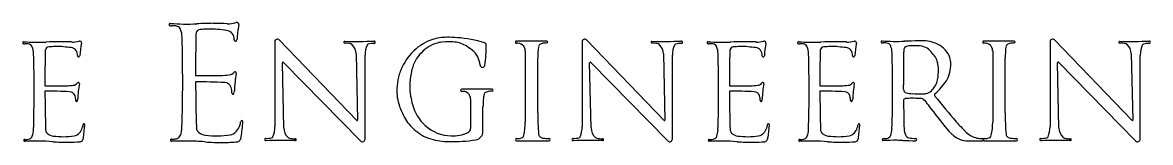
# Model space of a CAD drawing. Extents: x 0 to 34, y 0 to 22.
# Drawn here: x 27.714 to 29.85, y 2.584 to 2.812 of the extents above; entities that cross this region are included whole.
import ezdxf

# ---------------------------------------------------------------- set-up
doc = ezdxf.new("R2010")
doc.units = 0
doc.layers.add('SH_Text', color=7, linetype='Continuous')

msp = doc.modelspace()

# ---------------------------------------------------------------- linework, layer by layer
at = {"layer": 'SH_Text'}
for p, q in [((28.3474, 2.6257), (28.2003, 2.7786)), ((28.9293, 2.6257), (28.7823, 2.7786)), ((29.8153, 2.6257), (29.6683, 2.7786)), ((28.1919, 2.7752), (28.1919, 2.6139)), ((28.7069, 2.7765), (28.6494, 2.7765)), ((28.6661, 2.758), (28.6661, 2.6227)), ((28.7738, 2.7752), (28.7738, 2.6139)), ((29.5921, 2.7765), (29.5346, 2.7765)), ((29.5514, 2.758), (29.5514, 2.6227)), ((29.6599, 2.7752), (29.6599, 2.6139)), ((28.2088, 2.6116), (28.2062, 2.7349)), ((28.2085, 2.7359), (28.3539, 2.5868)), ((28.3459, 2.7522), (28.3486, 2.6262)), ((28.3628, 2.5904), (28.3628, 2.7499)), ((28.6898, 2.6404), (28.6898, 2.7439)), ((28.7908, 2.6116), (28.7881, 2.7349)), ((28.7905, 2.7359), (28.9359, 2.5868)), ((28.9278, 2.7522), (28.9305, 2.6262)), ((28.9448, 2.5904), (28.9448, 2.7499)), ((29.575, 2.6404), (29.575, 2.7439)), ((29.6768, 2.6116), (29.6741, 2.7349)), ((29.6765, 2.7359), (29.8219, 2.5868)), ((29.8138, 2.7522), (29.8166, 2.6262)), ((29.8308, 2.5904), (29.8308, 2.7499)), ((29.3824, 2.6854), (29.3823, 2.6932)), ((28.6033, 2.685), (28.5458, 2.685)), ((28.5625, 2.6665), (28.5625, 2.6103)), ((28.5861, 2.6049), (28.5861, 2.6524)), ((29.3825, 2.6633), (29.3825, 2.6633)), ((28.6498, 2.5871), (28.7111, 2.5871)), ((29.3441, 2.5878), (29.3441, 2.5878)), ((29.535, 2.5871), (29.5963, 2.5871))]:
    msp.add_line(p, q, dxfattribs=at)
for centre, radius, start, end in [((27.9937, 2.8079), 0.0022, 85.6429, 267.986), ((27.9973, 2.9087), 0.1031, 267.986, 269.6056), ((28.0259, 3.2302), 0.4213, 265.6429, 272.4818), ((27.9955, 2.65), 0.1557, 87.8585, 89.6056), ((28.0005, 2.7846), 0.021, 70.7604, 87.8585), ((28.0042, 2.7951), 0.00984, 19.7623, 70.7604), ((27.9688, 2.7824), 0.0475, 1.7776, 19.7623), ((28.0512, 2.7898), 0.0087, 94.329, 166.7992), ((28.0871, 1.8183), 0.992, 90.6415, 92.4818), ((28.0762, 2.4586), 0.3409, 91.9186, 94.329), ((28.0699, 2.6463), 0.1531, 84.8974, 91.9186), ((28.0802, 2.4307), 0.3795, 86.7596, 90.6415), ((28.041, 2.3226), 0.478, 82.8496, 84.8974), ((28.1043, 2.8564), 0.0469, 266.7596, 287.419), ((28.1196, 2.8078), 0.00404, 350.1932, 107.419), ((28.4112, 2.7574), 0.292, 170.1932, 175.8069), ((25.1617, 2.7007), 2.8557, 358.2224, 1.6678), ((31.719, 2.717), 3.6772, 178.862, 180.092), ((28.0512, 2.7898), 0.0087, 166.7992, 178.862), ((28.0985, 2.7807), 0.0163, 354.4676, 82.8496), ((28.1174, 2.7789), 0.00265, 174.4676, 355.814), ((28.1968, 2.7752), 0.00491, 43.8796, 180), ((28.5165, 2.6967), 0.0867, 107.613, 135.2994), ((28.5179, 2.6921), 0.0916, 90.0889, 107.613), ((28.5182, 2.5297), 0.254, 85.6243, 90.0889), ((28.519, 2.5405), 0.2432, 73.3259, 85.6243), ((28.7788, 2.7752), 0.00491, 43.8796, 180), ((29.3418, 2.775), 0.00186, 85.6429, 267.986), ((29.3689, 3.1316), 0.3557, 265.6429, 272.4818), ((29.4206, 1.9394), 0.8375, 90.6415, 92.4818), ((29.4148, 2.4565), 0.3204, 88.9596, 90.6415), ((29.4195, 2.7143), 0.0626, 59.0124, 88.9596), ((29.6648, 2.7752), 0.00491, 43.8796, 180), ((27.716, 2.7734), 0.00186, 85.6429, 267.986), ((27.719, 2.8585), 0.087, 267.986, 269.6056), ((27.7432, 3.13), 0.3557, 265.6429, 272.4818), ((27.7175, 2.64), 0.1315, 87.8585, 89.6056), ((27.7217, 2.7537), 0.0177, 70.7604, 87.8585), ((27.7248, 2.7626), 0.00831, 19.7623, 70.7604), ((27.6949, 2.7518), 0.0401, 1.7776, 19.7623), ((30.8613, 2.6966), 3.1048, 178.862, 180.092), ((27.7645, 2.7581), 0.00734, 166.7992, 178.862), ((27.7645, 2.7581), 0.00734, 94.329, 166.7992), ((27.7948, 1.9378), 0.8375, 90.6415, 92.4818), ((27.7857, 2.4784), 0.2878, 91.9186, 94.329), ((27.7804, 2.6369), 0.1293, 84.8974, 91.9186), ((27.789, 2.4549), 0.3204, 86.7596, 90.6415), ((27.756, 2.3636), 0.4036, 82.8496, 84.8974), ((27.8045, 2.7504), 0.0138, 354.4676, 82.8496), ((27.8094, 2.8143), 0.0396, 266.7596, 287.419), ((27.8223, 2.7733), 0.00341, 350.1932, 107.419), ((28.0685, 2.7307), 0.2465, 170.1932, 175.8069), ((28.3241, 2.7745), 0.00167, 88.0144, 271.2216), ((28.3476, 3.4535), 0.6777, 268.0144, 272.7235), ((28.325, 2.7294), 0.0434, 76.384, 91.2216), ((28.334, 2.7664), 0.00546, 47.2331, 76.384), ((28.3203, 2.7516), 0.0256, 1.2424, 47.2331), ((28.4133, 2.7499), 0.0505, 157.8419, 180), ((28.3697, 2.7676), 0.00337, 102.9109, 157.8419), ((28.3792, 2.7262), 0.0458, 89.1136, 102.9109), ((28.3799, 2.7743), 0.00225, 269.1136, 92.7235), ((28.5372, 2.6762), 0.1159, 135.2994, 157.2066), ((28.5207, 2.7048), 0.0714, 116.7026, 147.5385), ((28.5151, 2.716), 0.0589, 93.5922, 116.7026), ((28.5222, 2.6029), 0.1722, 87.6816, 93.5922), ((28.5271, 2.7241), 0.0509, 59.809, 87.6816), ((28.4938, 2.6669), 0.1171, 52.0865, 59.809), ((28.5421, 2.7289), 0.0384, 2.9119, 52.0865), ((28.5874, 2.7687), 0.00494, 1.0594, 73.3259), ((28.3896, 2.765), 0.2027, 350.1479, 1.0594), ((28.6494, 2.7745), 0.00203, 90, 277.32), ((28.6515, 2.758), 0.0146, 0, 97.32), ((28.8487, 2.7439), 0.1589, 172.0456, 180), ((28.6971, 2.7651), 0.00585, 114.8736, 172.0456), ((28.7048, 2.7485), 0.0242, 95.8947, 114.8736), ((28.7202, 2.5995), 0.174, 94.3316, 95.8947), ((28.7069, 2.7747), 0.00179, 274.3316, 90), ((28.906, 2.7745), 0.00167, 88.0144, 271.2216), ((28.907, 2.7294), 0.0434, 76.384, 91.2216), ((28.9295, 3.4535), 0.6777, 268.0144, 272.7235), ((28.9159, 2.7664), 0.00546, 47.2331, 76.384), ((28.9023, 2.7516), 0.0256, 1.2424, 47.2331), ((28.9953, 2.7499), 0.0505, 157.8419, 180), ((28.9516, 2.7676), 0.00337, 102.9109, 157.8419), ((28.9611, 2.7262), 0.0458, 89.1136, 102.9109), ((28.9619, 2.7743), 0.00225, 269.1136, 92.7235), ((29.0123, 2.7734), 0.00186, 85.6429, 267.986), ((29.0153, 2.8585), 0.087, 267.986, 269.6056), ((29.0394, 3.13), 0.3557, 265.6429, 272.4818), ((29.0138, 2.64), 0.1315, 87.8585, 89.6056), ((29.018, 2.7537), 0.0177, 70.7604, 87.8585), ((29.0211, 2.7626), 0.00831, 19.7623, 70.7604), ((28.9912, 2.7518), 0.0401, 1.7776, 19.7623), ((32.1576, 2.6966), 3.1048, 178.862, 180.092), ((29.0608, 2.7581), 0.00734, 166.7992, 178.862), ((29.0608, 2.7581), 0.00734, 94.329, 166.7992), ((29.0911, 1.9378), 0.8375, 90.6415, 92.4818), ((29.0819, 2.4784), 0.2878, 91.9186, 94.329), ((29.0766, 2.6369), 0.1293, 84.8974, 91.9186), ((29.0853, 2.4549), 0.3204, 86.7596, 90.6415), ((29.0522, 2.3636), 0.4036, 82.8496, 84.8974), ((29.1008, 2.7504), 0.0138, 354.4676, 82.8496), ((29.1057, 2.8143), 0.0396, 266.7596, 287.419), ((29.1185, 2.7733), 0.00341, 350.1932, 107.419), ((29.3648, 2.7307), 0.2465, 170.1932, 175.8069), ((29.1836, 2.7734), 0.00186, 85.6429, 267.986), ((29.1866, 2.8585), 0.087, 267.986, 269.6056), ((29.2108, 3.13), 0.3557, 265.6429, 272.4818), ((29.1851, 2.64), 0.1315, 87.8585, 89.6056), ((29.1893, 2.7537), 0.0177, 70.7604, 87.8585), ((29.1924, 2.7626), 0.00831, 19.7623, 70.7604), ((29.1625, 2.7518), 0.0401, 1.7776, 19.7623), ((32.3289, 2.6966), 3.1048, 178.862, 180.092), ((29.2321, 2.7581), 0.00734, 166.7992, 178.862), ((29.2321, 2.7581), 0.00734, 94.329, 166.7992), ((29.2624, 1.9378), 0.8375, 90.6415, 92.4818), ((29.2533, 2.4784), 0.2878, 91.9186, 94.329), ((29.248, 2.6369), 0.1293, 84.8974, 91.9186), ((29.2566, 2.4549), 0.3204, 86.7596, 90.6415), ((29.2236, 2.3636), 0.4036, 82.8496, 84.8974), ((29.2721, 2.7504), 0.0138, 354.4676, 82.8496), ((29.277, 2.8143), 0.0396, 266.7596, 287.419), ((29.2899, 2.7733), 0.00341, 350.1932, 107.419), ((29.5361, 2.7307), 0.2465, 170.1932, 175.8069), ((29.3448, 2.8601), 0.087, 267.986, 269.6056), ((29.3433, 2.6416), 0.1315, 87.8585, 89.6056), ((29.3475, 2.7553), 0.0177, 70.7604, 87.8585), ((29.3506, 2.7642), 0.00831, 19.7623, 70.7604), ((29.3207, 2.7534), 0.0401, 1.7776, 19.7623), ((32.4871, 2.6982), 3.1048, 178.862, 180.092), ((29.3903, 2.7597), 0.00734, 166.7992, 178.862), ((29.3903, 2.7597), 0.00734, 94.329, 166.7992), ((29.4115, 2.48), 0.2878, 91.9186, 94.329), ((29.4061, 2.6385), 0.1293, 87.9458, 91.9186), ((29.4096, 2.7341), 0.0337, 41.4498, 87.9458), ((29.366, 2.6956), 0.0917, 33.1566, 41.4498), ((29.43, 2.7318), 0.0422, 36.4904, 59.0124), ((29.4309, 2.7325), 0.0411, 18.3247, 36.4904), ((29.5346, 2.7745), 0.00203, 90, 277.32), ((29.5367, 2.758), 0.0146, 0, 97.32), ((29.7339, 2.7439), 0.1589, 172.0456, 180), ((29.5823, 2.7651), 0.00585, 114.8736, 172.0456), ((29.59, 2.7485), 0.0242, 95.8947, 114.8736), ((29.6054, 2.5995), 0.174, 94.3316, 95.8947), ((29.5921, 2.7747), 0.00179, 274.3316, 90), ((29.792, 2.7745), 0.00167, 88.0144, 271.2216), ((29.8156, 3.4535), 0.6777, 268.0144, 272.7235), ((29.793, 2.7294), 0.0434, 76.384, 91.2216), ((29.8019, 2.7664), 0.00546, 47.2331, 76.384), ((29.7883, 2.7516), 0.0256, 1.2424, 47.2331), ((29.8813, 2.7499), 0.0505, 157.8419, 180), ((29.8376, 2.7676), 0.00337, 102.9109, 157.8419), ((29.8471, 2.7262), 0.0458, 89.1136, 102.9109), ((29.8479, 2.7743), 0.00225, 269.1136, 92.7235), ((25.3249, 2.6829), 2.4112, 358.2224, 1.6678), ((27.8204, 2.7489), 0.00224, 174.4676, 355.814), ((28.2076, 2.7349), 0.00138, 44.2691, 181.2424), ((28.5207, 2.7048), 0.0714, 147.5385, 165.5071), ((28.7895, 2.7349), 0.00138, 44.2691, 181.2424), ((26.6211, 2.6829), 2.4112, 358.2224, 1.6678), ((29.1167, 2.7489), 0.00224, 174.4676, 355.814), ((26.7925, 2.6829), 2.4112, 358.2224, 1.6678), ((29.288, 2.7489), 0.00224, 174.4676, 355.814), ((26.9506, 2.6845), 2.4112, 358.2224, 1.6678), ((29.4169, 2.7288), 0.031, 12.4025, 33.1566), ((29.3866, 2.7222), 0.062, 0.6715, 12.4025), ((29.431, 2.7325), 0.041, 0.8515, 18.3247), ((29.6755, 2.7349), 0.00138, 44.2691, 181.2424), ((28.1035, 2.7265), 0.0144, 276.9085, 321.2725), ((28.1166, 2.716), 0.00242, 349.4309, 141.2725), ((28.3378, 2.6747), 0.2226, 169.4309, 178.1882), ((28.4931, 2.6936), 0.0685, 158.442, 167.8164), ((28.5372, 2.6762), 0.1159, 157.2066, 158.442), ((28.5895, 2.6884), 0.1422, 167.8795, 178.2857), ((28.5563, 2.6956), 0.1082, 165.5071, 167.8795), ((28.5849, 2.7311), 0.00447, 182.9119, 350.1479), ((29.3231, 2.7214), 0.1255, 355.1956, 0.6715), ((29.4186, 2.7292), 0.0531, 328.0114, 346.8148), ((29.4061, 2.7321), 0.0659, 346.8148, 0.8515), ((27.674, 54.1033), 51.4117, 270.092, 270.13632), ((27.796, 2.8089), 0.1172, 270.1363, 276.9085), ((27.8087, 2.7046), 0.0122, 276.9085, 321.2725), ((27.8198, 2.6958), 0.00204, 349.4309, 141.2725), ((28.0065, 2.6609), 0.188, 169.4309, 178.1882), ((27.944, 63.6015), 60.8905, 270.092005, 270.136322), ((31.719, 2.717), 3.6772, 180.2792, 181.6334), ((28.0462, 1.6784), 1.0206, 87.1452, 90.2477), ((28.0885, 2.85), 0.1388, 270.1363, 276.9085), ((28.0963, 2.6843), 0.0135, 16.8614, 87.1452), ((28.5637, 2.6784), 0.1407, 167.8164, 176.8679), ((28.5453, 2.6897), 0.0979, 178.2857, 190.5998), ((28.9703, 54.1033), 51.4117, 270.092, 270.13632), ((29.0923, 2.8089), 0.1172, 270.1363, 276.9085), ((29.1049, 2.7046), 0.0122, 276.9085, 321.2725), ((29.116, 2.6957), 0.00204, 349.4309, 141.2725), ((29.3028, 2.6609), 0.188, 169.4309, 178.1882), ((29.1416, 54.1033), 51.4117, 270.092, 270.13632), ((29.2636, 2.8089), 0.1172, 270.1363, 276.9085), ((29.2763, 2.7046), 0.0122, 276.9085, 321.2725), ((29.2874, 2.6957), 0.00204, 349.4309, 141.2725), ((29.4741, 2.6609), 0.188, 169.4309, 178.1882), ((29.4061, 2.712), 0.0417, 327.7207, 344.0376), ((29.3809, 2.7527), 0.0975, 309.1113, 328.0114), ((29.3941, 2.7155), 0.0543, 344.0376, 355.1956), ((30.8613, 2.6966), 3.1048, 180.2792, 181.6334), ((27.7603, 1.8197), 0.8617, 87.1452, 90.2477), ((27.8026, 2.669), 0.0114, 16.8614, 87.1452), ((27.7853, 2.6638), 0.0295, 359.2549, 16.8614), ((28.0758, 2.6781), 0.0349, 359.2549, 16.8614), ((28.1127, 2.6776), 0.00189, 179.2549, 340.6106), ((28.0996, 2.6822), 0.0157, 340.6106, 358.1882), ((28.5143, 2.6811), 0.0913, 176.8679, 187.4835), ((28.6799, 2.7149), 0.2349, 190.5998, 194.5022), ((28.5458, 2.683), 0.00203, 90, 277.32), ((28.5479, 2.6665), 0.0146, 0, 97.32), ((28.7451, 2.6524), 0.1589, 172.0456, 180), ((28.5935, 2.6736), 0.00585, 114.8736, 172.0456), ((28.6012, 2.657), 0.0242, 95.8947, 114.8736), ((28.6165, 2.508), 0.174, 94.3316, 95.8947), ((28.6033, 2.6832), 0.00179, 274.3316, 90), ((29.0566, 1.8197), 0.8617, 87.1452, 90.2477), ((32.1576, 2.6966), 3.1048, 180.2792, 181.6334), ((29.0989, 2.669), 0.0114, 16.8614, 87.1452), ((29.0816, 2.6638), 0.0295, 359.2549, 16.8614), ((32.3289, 2.6966), 3.1048, 180.2792, 181.6334), ((29.2279, 1.8197), 0.8617, 87.1452, 90.2477), ((29.2702, 2.669), 0.0114, 16.8614, 87.1452), ((29.2529, 2.6638), 0.0295, 359.2549, 16.8614), ((29.3899, 2.6854), 0.00753, 180.1856, 255.4509), ((29.4004, 2.7259), 0.0494, 255.4509, 268.1519), ((29.4204, 3.3462), 0.6699, 268.1519, 269.8456), ((29.4187, 2.7094), 0.0332, 269.8456, 280.9677), ((29.4211, 2.6968), 0.0204, 280.9677, 313.7308), ((29.4073, 2.7113), 0.0404, 313.7308, 327.7207), ((29.4446, 2.6743), 0.00355, 129.1113, 218.1225), ((30.355, 3.3887), 1.1607, 218.1225, 221.2578), ((27.8164, 2.6634), 0.0016, 179.2549, 340.6106), ((27.8054, 2.6673), 0.0133, 340.6106, 358.1882), ((28.5021, 2.6795), 0.0789, 187.4835, 199.5864), ((28.5696, 2.7035), 0.1505, 199.5864, 208.6065), ((28.5317, 2.6766), 0.0818, 194.5022, 227.8932), ((29.1127, 2.6634), 0.0016, 179.2549, 340.6106), ((29.1017, 2.6672), 0.0133, 340.6106, 358.1882), ((29.284, 2.6634), 0.0016, 179.2549, 340.6106), ((29.273, 2.6672), 0.0133, 340.6106, 358.1882), ((29.3867, 2.6633), 0.00422, 96.1813, 180.644), ((32.4871, 2.6982), 3.1048, 180.6446, 181.6334), ((29.3889, 2.6437), 0.024, 91.4758, 96.1813), ((29.3972, 2.3221), 0.3457, 86.8098, 91.4758), ((29.4159, 2.6591), 0.00814, 36.3661, 86.8098), ((29.9957, 3.0861), 0.7119, 216.3661, 217.5467), ((31.469, 4.2185), 2.5701, 217.5467, 218.7682), ((28.5089, 2.6704), 0.0815, 208.6065, 229.3453), ((29.2147, 2.6404), 0.5249, 180, 184.4616), ((30.0999, 2.6404), 0.5249, 180, 184.4616), ((27.6948, 2.6094), 0.0401, 340.2377, 358.2224), ((27.7678, 2.6084), 0.01, 181.6334, 198.7573), ((27.7973, 2.6223), 0.0318, 320.8407, 340.269), ((27.7984, 2.6219), 0.0307, 340.269, 352.7536), ((27.8305, 2.6178), 0.00171, 355.1286, 172.7536), ((27.2788, 2.6648), 0.5554, 352.6026, 355.1286), ((27.9686, 2.6136), 0.0475, 340.2377, 358.2224), ((28.0551, 2.6125), 0.0119, 181.6334, 198.7573), ((28.0551, 2.6125), 0.0119, 198.7573, 233.0825), ((28.0901, 2.6289), 0.0377, 320.8407, 340.269), ((28.0913, 2.6285), 0.0363, 340.269, 352.7536), ((28.1294, 2.6236), 0.00202, 355.1286, 172.7536), ((27.476, 2.6793), 0.6578, 352.6026, 355.1286), ((28.1414, 2.6139), 0.0505, 337.8419, 0), ((28.2344, 2.6122), 0.0256, 181.2424, 227.2331), ((28.3479, 2.6262), 0.000709, 223.8796, 1.2424), ((28.5307, 2.6958), 0.1149, 229.3453, 237.7571), ((28.5274, 2.6719), 0.0755, 227.8932, 268.7516), ((28.5542, 2.6103), 0.00829, 293.6665, 0), ((28.5486, 2.6227), 0.1175, 347.6428, 360), ((28.7234, 2.6139), 0.0505, 337.8419, 0), ((28.8163, 2.6122), 0.0256, 181.2424, 227.2331), ((28.9298, 2.6262), 0.000709, 223.8796, 1.2424), ((28.9911, 2.6093), 0.0401, 340.2377, 358.2224), ((29.0641, 2.6084), 0.01, 181.6334, 198.7573), ((29.0936, 2.6223), 0.0318, 320.8407, 340.269), ((29.0947, 2.6219), 0.0307, 340.269, 352.7536), ((29.1268, 2.6178), 0.00171, 355.1286, 172.7536), ((28.5751, 2.6648), 0.5554, 352.6026, 355.1286), ((29.1624, 2.6093), 0.0401, 340.2377, 358.2224), ((29.2354, 2.6084), 0.01, 181.6334, 198.7573), ((29.2649, 2.6223), 0.0318, 320.8407, 340.269), ((29.266, 2.6219), 0.0307, 340.269, 352.7536), ((29.2981, 2.6178), 0.00171, 355.1286, 172.7536), ((28.7464, 2.6648), 0.5554, 352.6026, 355.1286), ((29.3206, 2.611), 0.0401, 340.2377, 358.2224), ((29.4149, 2.6106), 0.0313, 181.6334, 205.2525), ((29.5286, 2.6601), 0.0814, 218.7682, 229.3302), ((29.7671, 2.873), 0.3787, 221.2578, 225.3035), ((29.4339, 2.6227), 0.1175, 347.6428, 360), ((29.6094, 2.6139), 0.0505, 337.8419, 0), ((29.7024, 2.6122), 0.0256, 181.2424, 227.2331), ((29.8158, 2.6262), 0.000709, 223.8796, 1.2424), ((27.7183, 2.5879), 0.00177, 90.3944, 271.2943), ((27.7173, 2.7212), 0.1315, 270.3944, 272.1415), ((27.7391, 1.6637), 0.9227, 89.661, 91.2938), ((27.7216, 2.6075), 0.0177, 272.1415, 289.2396), ((27.7247, 2.5986), 0.00831, 289.2396, 340.2377), ((27.7424, 2.2104), 0.376, 85.604, 89.661), ((27.7678, 2.6084), 0.01, 198.7573, 233.0825), ((27.7751, 2.6181), 0.0222, 233.0825, 262.3896), ((27.7999, 2.9584), 0.3742, 265.604, 270.141), ((27.7911, 2.7374), 0.1425, 262.3896, 278.3614), ((27.8002, 2.8127), 0.2285, 270.141, 275.8096), ((27.8094, 2.6124), 0.0162, 278.3614, 320.8407), ((27.8228, 2.5911), 0.00577, 275.8096, 326.4436), ((27.817, 2.595), 0.0127, 326.4436, 352.6026), ((27.9964, 2.5883), 0.00209, 90.3944, 271.2943), ((27.9953, 2.746), 0.1557, 270.3944, 272.1415), ((28.0211, 1.4937), 1.0928, 89.661, 91.2938), ((28.0003, 2.6114), 0.021, 272.1415, 289.2396), ((28.004, 2.6009), 0.00984, 289.2396, 340.2377), ((28.025, 2.1411), 0.4454, 85.604, 89.661), ((28.0638, 2.624), 0.0263, 233.0825, 262.3896), ((28.0931, 3.027), 0.4432, 265.604, 270.141), ((28.0826, 2.7653), 0.1688, 262.3896, 278.3614), ((28.0935, 2.8545), 0.2706, 270.141, 275.8096), ((28.1044, 2.6173), 0.0192, 278.3614, 320.8407), ((28.1202, 2.592), 0.00683, 275.8096, 326.4436), ((28.1133, 2.5966), 0.0151, 326.4436, 352.6026), ((28.1748, 2.5894), 0.00225, 89.1136, 272.7235), ((28.1755, 2.6375), 0.0458, 269.1136, 282.9109), ((28.2071, 1.9102), 0.6777, 88.0144, 92.7235), ((28.185, 2.5961), 0.00337, 282.9109, 337.8419), ((28.2208, 2.5974), 0.00546, 227.2331, 256.384), ((28.2297, 2.6343), 0.0434, 256.384, 271.2216), ((28.2307, 2.5892), 0.00167, 268.0144, 91.2216), ((28.3576, 2.5904), 0.00517, 224.2691, 0), ((28.506, 2.6566), 0.0686, 237.7571, 254.2366), ((28.5238, 2.7198), 0.1343, 254.2366, 269.1033), ((28.5265, 2.8911), 0.3056, 269.1033, 278.6618), ((28.5274, 2.6714), 0.075, 268.7516, 293.6665), ((28.5701, 2.6049), 0.016, 278.6618, 0), ((28.6498, 2.5892), 0.00215, 91.3892, 270), ((28.6474, 2.6854), 0.094, 271.3892, 275.8469), ((28.6563, 2.5991), 0.00731, 275.8469, 347.6428), ((28.6984, 2.6001), 0.00704, 184.4616, 238.9441), ((28.7021, 2.6062), 0.0142, 238.9441, 264.1674), ((28.718, 2.7627), 0.1715, 264.1674, 267.7015), ((28.7111, 2.5892), 0.00214, 270, 87.7015), ((28.7568, 2.5894), 0.00225, 89.1136, 272.7235), ((28.7575, 2.6375), 0.0458, 269.1136, 282.9109), ((28.7891, 1.9102), 0.6777, 88.0144, 92.7235), ((28.767, 2.5961), 0.00337, 282.9109, 337.8419), ((28.8027, 2.5974), 0.00546, 227.2331, 256.384), ((28.8116, 2.6343), 0.0434, 256.384, 271.2216), ((28.8126, 2.5892), 0.00167, 268.0144, 91.2216), ((28.9396, 2.5904), 0.00517, 224.2691, 0), ((29.0145, 2.5879), 0.00177, 90.3944, 271.2943), ((29.0136, 2.7211), 0.1315, 270.3944, 272.1415), ((29.0354, 1.6637), 0.9227, 89.661, 91.2938), ((29.0179, 2.6075), 0.0177, 272.1415, 289.2396), ((29.021, 2.5986), 0.00831, 289.2396, 340.2377), ((29.0386, 2.2104), 0.376, 85.604, 89.661), ((29.0641, 2.6084), 0.01, 198.7573, 233.0825), ((29.0714, 2.6181), 0.0222, 233.0825, 262.3896), ((29.0961, 2.9584), 0.3742, 265.604, 270.141), ((29.0873, 2.7374), 0.1425, 262.3896, 278.3614), ((29.0965, 2.8127), 0.2285, 270.141, 275.8096), ((29.1057, 2.6124), 0.0162, 278.3614, 320.8407), ((29.1191, 2.5911), 0.00577, 275.8096, 326.4436), ((29.1132, 2.5949), 0.0127, 326.4436, 352.6026), ((29.1859, 2.5879), 0.00177, 90.3944, 271.2943), ((29.1849, 2.7211), 0.1315, 270.3944, 272.1415), ((29.2067, 1.6637), 0.9227, 89.661, 91.2938), ((29.1892, 2.6075), 0.0177, 272.1415, 289.2396), ((29.1923, 2.5986), 0.00831, 289.2396, 340.2377), ((29.21, 2.2104), 0.376, 85.604, 89.661), ((29.2354, 2.6084), 0.01, 198.7573, 233.0825), ((29.2427, 2.6181), 0.0222, 233.0825, 262.3896), ((29.2675, 2.9584), 0.3742, 265.604, 270.141), ((29.2587, 2.7374), 0.1425, 262.3896, 278.3614), ((29.2678, 2.8127), 0.2285, 270.141, 275.8096), ((29.277, 2.6124), 0.0162, 278.3614, 320.8407), ((29.2904, 2.5911), 0.00577, 275.8096, 326.4436), ((29.2846, 2.5949), 0.0127, 326.4436, 352.6026), ((29.344, 2.5895), 0.00177, 90.3944, 271.2938), ((29.3431, 2.7228), 0.1315, 270.3944, 272.1415), ((29.3649, 1.6653), 0.9227, 89.661, 91.2938), ((29.3474, 2.6091), 0.0177, 272.1415, 289.2396), ((29.3505, 2.6002), 0.00831, 289.2396, 340.2377), ((29.3682, 2.212), 0.376, 88.0337, 89.661), ((29.4065, 3.3293), 0.742, 268.0337, 269.9476), ((29.3939, 2.6007), 0.00806, 205.2525, 258.54), ((29.4065, 2.6629), 0.0715, 258.54, 269.5198), ((29.4058, 2.5894), 0.00201, 269.9476, 89.5198), ((29.5109, 2.6395), 0.0542, 229.3302, 242.6024), ((29.5033, 2.6248), 0.0376, 242.6024, 266.5374), ((29.533, 2.6364), 0.0459, 225.3035, 240.2632), ((29.5186, 2.8775), 0.2908, 266.5374, 272.7345), ((29.529, 2.6293), 0.0377, 240.2632, 258.7004), ((29.5335, 2.6521), 0.0609, 258.7004, 268.9258), ((29.5323, 2.5891), 0.00208, 272.7345, 88.9258), ((29.535, 2.5892), 0.00215, 91.3892, 270), ((29.5327, 2.6854), 0.094, 271.3892, 275.8469), ((29.5415, 2.5991), 0.00731, 275.8469, 347.6428), ((29.5836, 2.6001), 0.00704, 184.4616, 238.9441), ((29.5873, 2.6062), 0.0142, 238.9441, 264.1674), ((29.6033, 2.7627), 0.1715, 264.1674, 267.7015), ((29.5963, 2.5892), 0.00214, 270, 87.7015), ((29.6428, 2.5894), 0.00225, 89.1136, 272.7235), ((29.6435, 2.6375), 0.0458, 269.1136, 282.9109), ((29.6751, 1.9102), 0.6777, 88.0144, 92.7235), ((29.653, 2.5961), 0.00337, 282.9109, 337.8419), ((29.6887, 2.5974), 0.00546, 227.2331, 256.384), ((29.6977, 2.6343), 0.0434, 256.384, 271.2216), ((29.6986, 2.5892), 0.00167, 268.0144, 91.2216), ((29.8256, 2.5904), 0.00517, 224.2691, 0)]:
    msp.add_arc(centre, radius, start, end, dxfattribs=at)

doc.saveas('drawing.dxf')
